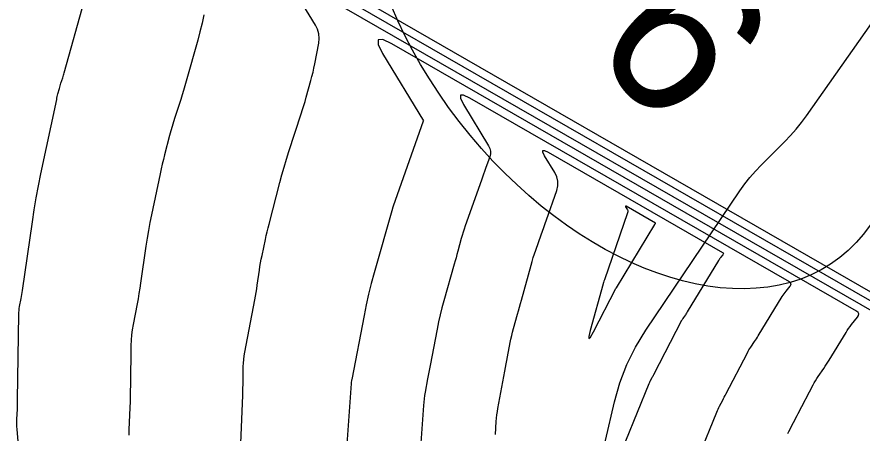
# Model space of a CAD drawing. Extents: x 1005228 to 1008882, y 1883389 to 1885754.
# Drawn here: x 1007705.26 to 1007739.26, y 1884921.95 to 1884938.69 of the extents above; entities that cross this region are included whole.
import ezdxf

# ---------------------------------------------------------------- set-up
doc = ezdxf.new("R2010")
doc.units = 0
for name, color, linetype in [('ATDIMS', 7, 'Continuous'), ('C-ANNO-NOTE', 7, 'Continuous'), ('R_Erosion', 7, 'Continuous'), ('TSOBSTACLE', 7, 'Continuous')]:
    doc.layers.add(name, color=color, linetype=linetype)

msp = doc.modelspace()

# ---------------------------------------------------------------- linework, layer by layer
at = {"layer": 'ATDIMS'}
msp.add_lwpolyline([(1007736.262, 1884921.931), (1007736.309, 1884922.021), (1007736.5, 1884922.383), (1007736.548, 1884922.473), (1007736.596, 1884922.564), (1007736.643, 1884922.654), (1007736.69, 1884922.745), (1007737.283, 1884923.886), (1007737.33, 1884923.974), (1007737.38, 1884924.06), (1007737.433, 1884924.144), (1007737.489, 1884924.227), (1007737.716, 1884924.556), (1007737.772, 1884924.638), (1007737.827, 1884924.722), (1007737.881, 1884924.806), (1007737.933, 1884924.891), (1007738.609, 1884926.002), (1007738.66, 1884926.083), (1007738.714, 1884926.162), (1007738.77, 1884926.239), (1007738.829, 1884926.314), (1007739.071, 1884926.61), (1007739.113, 1884926.681), (1007739.12, 1884926.745), (1007739.091, 1884926.803), (1007739.026, 1884926.854), (1007720.34, 1884937.601), (1007719.973, 1884937.775), (1007719.789, 1884937.77), (1007719.788, 1884937.586), (1007719.97, 1884937.223), (1007721.61, 1884934.511), (1007721.611, 1884934.508), (1007721.61, 1884934.505), (1007721.605, 1884934.491), (1007720.39, 1884931.074), (1007720.388, 1884931.066), (1007720.385, 1884931.058), (1007720.383, 1884931.051), (1007720.381, 1884931.043), (1007720.368, 1884930.997), (1007720.364, 1884930.981), (1007719.631, 1884928.394), (1007719.515, 1884927.969), (1007719.409, 1884927.541), (1007719.312, 1884927.111), (1007719.223, 1884926.679), (1007718.726, 1884924.108), (1007718.721, 1884924.081), (1007718.716, 1884924.053), (1007718.706, 1884923.997), (1007718.703, 1884923.983), (1007718.701, 1884923.969), (1007718.7, 1884923.954), (1007718.699, 1884923.94), (1007718.462, 1884920.57)], dxfattribs=at)
at = {"layer": 'C-ANNO-NOTE'}
msp.add_lwpolyline([(1007728.575, 1884920.103), (1007729.296, 1884923.212), (1007729.51, 1884923.975), (1007729.79, 1884924.709), (1007730.137, 1884925.414), (1007730.551, 1884926.09), (1007734.344, 1884931.701), (1007734.539, 1884931.974), (1007734.746, 1884932.237), (1007734.965, 1884932.49), (1007735.197, 1884932.733), (1007736.149, 1884933.682), (1007736.382, 1884933.924), (1007736.603, 1884934.176), (1007736.814, 1884934.437), (1007737.013, 1884934.707), (1007742.661, 1884942.738)], dxfattribs=at)
at = {"layer": 'R_Erosion'}
msp.add_ellipse((1007729.967, 1884939.838), major_axis=(8.386, -10.83), ratio=0.638788, dxfattribs=at)
at = {"layer": 'TSOBSTACLE'}
for points in [[(1007709.143, 1884945.147), (1007747.107, 1884923.312)], [(1007744.413, 1884924.493), (1007712.878, 1884942.63)], [(1007716.613, 1884940.113), (1007741.72, 1884925.673)], [(1007714.251, 1884921.227), (1007714.342, 1884923.466), (1007714.347, 1884923.611), (1007714.351, 1884923.756), (1007714.355, 1884923.901), (1007714.358, 1884924.045), (1007714.366, 1884924.625), (1007714.371, 1884924.77), (1007714.383, 1884924.914), (1007714.4, 1884925.057), (1007714.424, 1884925.2), (1007714.828, 1884927.307), (1007714.856, 1884927.456), (1007714.882, 1884927.605), (1007714.906, 1884927.754), (1007714.928, 1884927.903), (1007715.015, 1884928.501), (1007715.037, 1884928.65), (1007715.063, 1884928.799), (1007715.09, 1884928.948), (1007715.12, 1884929.096), (1007715.256, 1884929.738), (1007715.29, 1884929.894), (1007715.326, 1884930.05), (1007715.363, 1884930.205), (1007715.402, 1884930.36), (1007715.832, 1884932.024), (1007715.916, 1884932.338), (1007716.005, 1884932.651), (1007716.099, 1884932.962), (1007716.198, 1884933.272), (1007716.699, 1884934.795), (1007716.752, 1884934.96), (1007716.803, 1884935.126), (1007716.853, 1884935.292), (1007716.9, 1884935.459), (1007717.086, 1884936.128), (1007717.13, 1884936.295), (1007717.171, 1884936.464), (1007717.209, 1884936.633), (1007717.243, 1884936.803), (1007717.399, 1884937.633), (1007717.419, 1884937.825), (1007717.403, 1884938.011), (1007717.353, 1884938.19), (1007717.267, 1884938.363), (1007716.364, 1884939.858)], [(1007705.526, 1884918.986), (1007705.272, 1884922.115), (1007705.265, 1884922.214), (1007705.262, 1884922.313), (1007705.261, 1884922.412), (1007705.264, 1884922.511), (1007705.28, 1884922.908), (1007705.284, 1884923.007), (1007705.287, 1884923.106), (1007705.289, 1884923.205), (1007705.291, 1884923.304), (1007705.34, 1884926.726), (1007705.342, 1884926.807), (1007705.349, 1884926.888), (1007705.359, 1884926.968), (1007705.372, 1884927.048), (1007705.433, 1884927.366), (1007705.448, 1884927.446), (1007705.462, 1884927.526), (1007705.475, 1884927.606), (1007705.487, 1884927.686), (1007705.885, 1884930.443), (1007705.959, 1884930.929), (1007706.041, 1884931.413), (1007706.131, 1884931.895), (1007706.229, 1884932.377), (1007706.862, 1884935.371), (1007706.874, 1884935.427), (1007706.886, 1884935.482), (1007706.9, 1884935.537), (1007706.914, 1884935.592), (1007706.971, 1884935.816), (1007706.986, 1884935.869), (1007707.001, 1884935.922), (1007707.017, 1884935.975), (1007707.033, 1884936.027), (1007707.102, 1884936.236), (1007707.119, 1884936.288), (1007707.135, 1884936.341), (1007707.151, 1884936.393), (1007707.166, 1884936.446), (1007707.98, 1884939.38)], [(1007712.781, 1884938.772), (1007712.706, 1884938.431), (1007712.623, 1884938.091), (1007712.533, 1884937.754), (1007712.074, 1884936.099), (1007712.022, 1884935.916), (1007711.968, 1884935.734), (1007711.911, 1884935.552), (1007711.853, 1884935.371), (1007711.616, 1884934.649), (1007711.558, 1884934.468), (1007711.503, 1884934.286), (1007711.451, 1884934.104), (1007711.402, 1884933.92), (1007711.202, 1884933.147), (1007711.154, 1884932.956), (1007711.108, 1884932.765), (1007711.064, 1884932.574), (1007711.022, 1884932.382), (1007710.674, 1884930.736), (1007710.611, 1884930.421), (1007710.552, 1884930.106), (1007710.498, 1884929.789), (1007710.45, 1884929.472), (1007710.235, 1884927.984), (1007710.204, 1884927.775), (1007710.17, 1884927.566), (1007710.133, 1884927.357), (1007710.095, 1884927.149), (1007709.936, 1884926.318), (1007709.9, 1884926.109), (1007709.874, 1884925.9), (1007709.857, 1884925.69), (1007709.85, 1884925.479), (1007709.827, 1884923.879), (1007709.823, 1884923.655), (1007709.818, 1884923.431), (1007709.811, 1884923.207), (1007709.803, 1884922.983), (1007709.766, 1884922.088), (1007709.761, 1884921.864)], [(1007732.7, 1884921.054), (1007733.408, 1884922.791), (1007733.434, 1884922.854), (1007733.462, 1884922.916), (1007733.492, 1884922.977), (1007733.523, 1884923.037), (1007733.65, 1884923.278), (1007733.682, 1884923.338), (1007733.714, 1884923.398), (1007733.745, 1884923.458), (1007733.777, 1884923.518), (1007734.64, 1884925.18), (1007734.672, 1884925.24), (1007734.706, 1884925.298), (1007734.741, 1884925.355), (1007734.779, 1884925.411), (1007734.933, 1884925.633), (1007734.971, 1884925.689), (1007735.008, 1884925.746), (1007735.044, 1884925.803), (1007735.08, 1884925.86), (1007736.046, 1884927.449), (1007736.081, 1884927.504), (1007736.118, 1884927.558), (1007736.157, 1884927.611), (1007736.197, 1884927.663), (1007736.363, 1884927.867), (1007736.393, 1884927.915), (1007736.397, 1884927.96), (1007736.377, 1884927.999), (1007736.332, 1884928.034), (1007723.482, 1884935.425), (1007723.23, 1884935.545), (1007723.104, 1884935.541), (1007723.103, 1884935.415), (1007723.228, 1884935.165), (1007724.228, 1884933.51), (1007724.28, 1884933.403), (1007724.304, 1884933.292), (1007724.303, 1884933.179), (1007724.276, 1884933.063), (1007724.113, 1884932.594), (1007724.072, 1884932.476), (1007724.031, 1884932.359), (1007723.99, 1884932.242), (1007723.948, 1884932.125), (1007723.294, 1884930.285), (1007723.251, 1884930.159), (1007723.21, 1884930.032), (1007723.171, 1884929.905), (1007723.134, 1884929.777), (1007722.993, 1884929.263), (1007722.958, 1884929.134), (1007722.922, 1884929.006), (1007722.886, 1884928.878), (1007722.85, 1884928.749), (1007722.432, 1884927.275), (1007722.356, 1884926.992), (1007722.285, 1884926.708), (1007722.22, 1884926.422), (1007722.161, 1884926.135), (1007721.879, 1884924.676), (1007721.853, 1884924.541), (1007721.828, 1884924.407), (1007721.803, 1884924.272), (1007721.778, 1884924.137), (1007721.681, 1884923.598), (1007721.658, 1884923.463), (1007721.639, 1884923.327), (1007721.624, 1884923.191), (1007721.613, 1884923.055), (1007721.495, 1884921.376)], [(1007724.507, 1884921.899), (1007724.544, 1884922.424), (1007724.555, 1884922.556), (1007724.57, 1884922.686), (1007724.588, 1884922.817), (1007724.61, 1884922.947), (1007724.882, 1884924.447), (1007724.908, 1884924.59), (1007724.934, 1884924.733), (1007724.961, 1884924.876), (1007724.989, 1884925.019), (1007725.099, 1884925.591), (1007725.128, 1884925.733), (1007725.161, 1884925.875), (1007725.196, 1884926.016), (1007725.234, 1884926.156), (1007725.396, 1884926.731), (1007725.437, 1884926.873), (1007725.476, 1884927.015), (1007725.516, 1884927.158), (1007725.555, 1884927.301), (1007725.94, 1884928.699), (1007725.984, 1884928.854), (1007726.031, 1884929.008), (1007726.08, 1884929.161), (1007726.133, 1884929.313), (1007726.349, 1884929.92), (1007726.402, 1884930.072), (1007726.456, 1884930.224), (1007726.509, 1884930.376), (1007726.562, 1884930.528), (1007726.972, 1884931.712), (1007727.016, 1884931.898), (1007727.019, 1884932.079), (1007726.979, 1884932.255), (1007726.897, 1884932.427), (1007726.486, 1884933.107), (1007726.418, 1884933.243), (1007726.418, 1884933.312), (1007726.487, 1884933.314), (1007726.625, 1884933.249), (1007733.639, 1884929.215), (1007733.663, 1884929.195), (1007733.674, 1884929.174), (1007733.672, 1884929.15), (1007733.656, 1884929.123), (1007733.565, 1884929.012), (1007733.543, 1884928.984), (1007733.522, 1884928.955), (1007733.502, 1884928.925), (1007733.482, 1884928.895), (1007732.226, 1884926.83), (1007732.208, 1884926.8), (1007732.189, 1884926.77), (1007732.169, 1884926.74), (1007732.15, 1884926.711), (1007732.069, 1884926.595), (1007732.05, 1884926.566), (1007732.031, 1884926.536), (1007732.013, 1884926.505), (1007731.997, 1884926.474), (1007730.863, 1884924.292), (1007730.848, 1884924.262), (1007730.832, 1884924.232), (1007730.816, 1884924.203), (1007730.8, 1884924.173), (1007730.737, 1884924.053), (1007730.722, 1884924.024), (1007730.707, 1884923.993), (1007730.693, 1884923.962), (1007730.68, 1884923.931), (1007729.74, 1884921.623)]]:
    msp.add_lwpolyline(points, dxfattribs=at)
msp.add_lwpolyline([(1007730.951, 1884930.388), (1007730.949, 1884930.392), (1007730.945, 1884930.395), (1007729.768, 1884931.072), (1007729.744, 1884931.083), (1007729.733, 1884931.083), (1007729.733, 1884931.071), (1007729.744, 1884931.048), (1007729.813, 1884930.934), (1007729.827, 1884930.906), (1007729.834, 1884930.876), (1007729.833, 1884930.846), (1007729.826, 1884930.814), (1007728.891, 1884928.114), (1007728.882, 1884928.088), (1007728.872, 1884928.062), (1007728.854, 1884928.011), (1007728.85, 1884927.998), (1007728.845, 1884927.984), (1007728.841, 1884927.971), (1007728.838, 1884927.958), (1007728.321, 1884926.079), (1007728.264, 1884925.839), (1007728.267, 1884925.75), (1007728.328, 1884925.814), (1007728.45, 1884926.029), (1007729.353, 1884927.769), (1007729.358, 1884927.777), (1007729.37, 1884927.794), (1007729.373, 1884927.799), (1007730.919, 1884930.341), (1007730.922, 1884930.346), (1007730.925, 1884930.351), (1007730.929, 1884930.356), (1007730.933, 1884930.361), (1007730.948, 1884930.38), (1007730.951, 1884930.384)], close=True, dxfattribs=at)

# ---------------------------------------------------------------- texts
at = {"layer": 'R_Erosion'}
msp.add_text('E-6', height=6.2498, rotation=307.7503, dxfattribs=at).set_placement((1007723.111, 1884944.34))

doc.saveas('drawing.dxf')
